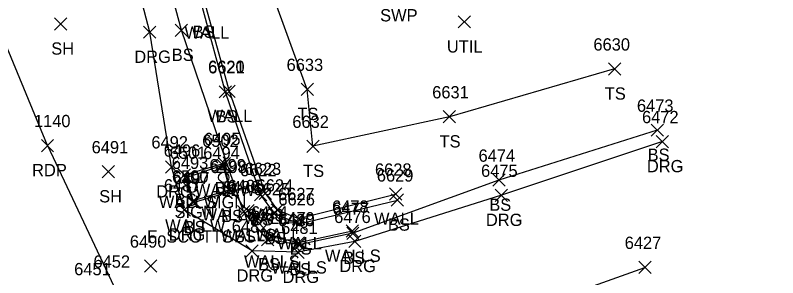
# Model space of a CAD drawing. Extents: x 1769141 to 1770817, y 735471 to 742405.
# Drawn here: x 1770229.2 to 1770353.3, y 740743.8 to 740786.6 of the extents above; entities that cross this region are included whole.
import ezdxf

# ---------------------------------------------------------------- set-up
doc = ezdxf.new("R2010")
doc.units = 0
for name, color, linetype in [('L_A', 7, 'Continuous'), ('L_I', 7, 'Continuous'), ('L_TIC', 7, 'Continuous'), ('LELB', 7, 'Continuous'), ('LW', 7, 'Continuous'), ('LWS', 7, 'Continuous'), ('P_A', 7, 'Continuous'), ('P_I', 7, 'Continuous'), ('P_TIC', 7, 'Continuous'), ('PET', 7, 'Continuous'), ('R_A', 7, 'Continuous'), ('R_I', 7, 'Continuous'), ('R_TIC', 7, 'Continuous'), ('RDG', 7, 'Continuous'), ('S_A', 7, 'Continuous'), ('S_C', 7, 'Continuous'), ('S_I', 7, 'Continuous'), ('SSGN', 7, 'Continuous'), ('U_A', 7, 'Continuous'), ('UDEFAULT', 7, 'Continuous')]:
    doc.layers.add(name, color=color, linetype=linetype)

msp = doc.modelspace()

# ---------------------------------------------------------------- linework, layer by layer
at = {"layer": 'L_TIC'}
for points in [[(1770235.61, 740784.13), (1770237.61, 740786.13)], [(1770237.61, 740784.13), (1770235.61, 740786.13)], [(1770255.27, 740783.11), (1770257.27, 740785.11)], [(1770257.27, 740783.11), (1770255.27, 740785.11)], [(1770325.75, 740776.8), (1770327.75, 740778.8)], [(1770327.75, 740776.8), (1770325.75, 740778.8)], [(1770262.42, 740773.08), (1770264.42, 740775.08)], [(1770264.42, 740773.08), (1770262.42, 740775.08)], [(1770263.05, 740773.16), (1770265.05, 740775.16)], [(1770265.05, 740773.16), (1770263.05, 740775.16)], [(1770275.75, 740773.48), (1770277.75, 740775.48)], [(1770277.75, 740773.48), (1770275.75, 740775.48)], [(1770298.87, 740769.01), (1770300.87, 740771.01)], [(1770300.87, 740769.01), (1770298.87, 740771.01)], [(1770332.69, 740766.83), (1770334.69, 740768.83)], [(1770334.69, 740766.83), (1770332.69, 740768.83)], [(1770276.67, 740764.2), (1770278.67, 740766.2)], [(1770278.67, 740764.2), (1770276.67, 740766.2)], [(1770262.04, 740761.11), (1770264.04, 740763.11)], [(1770264.04, 740761.11), (1770262.04, 740763.11)], [(1770262.24, 740761.4), (1770264.24, 740763.4)], [(1770264.24, 740761.4), (1770262.24, 740763.4)], [(1770243.41, 740760.06), (1770245.41, 740762.06)], [(1770245.41, 740760.06), (1770243.41, 740762.06)], [(1770255.75, 740759.51), (1770257.75, 740761.51)], [(1770257.75, 740759.51), (1770255.75, 740761.51)], [(1770256.19, 740759.16), (1770258.19, 740761.16)], [(1770258.19, 740759.16), (1770256.19, 740761.16)], [(1770306.93, 740758.69), (1770308.93, 740760.69)], [(1770308.93, 740758.69), (1770306.93, 740760.69)], [(1770263.14, 740757.12), (1770265.14, 740759.12)], [(1770265.14, 740757.12), (1770263.14, 740759.12)], [(1770263.28, 740756.84), (1770265.28, 740758.84)], [(1770265.28, 740756.84), (1770263.28, 740758.84)], [(1770268.17, 740756.32), (1770270.17, 740758.32)], [(1770270.17, 740756.32), (1770268.17, 740758.32)], [(1770268.91, 740756.54), (1770270.91, 740758.54)], [(1770270.91, 740756.54), (1770268.91, 740758.54)], [(1770290.13, 740756.41), (1770292.13, 740758.41)], [(1770292.13, 740756.41), (1770290.13, 740758.41)], [(1770290.43, 740755.45), (1770292.43, 740757.45)], [(1770292.43, 740755.45), (1770290.43, 740757.45)], [(1770257.2, 740755.04), (1770259.2, 740757.04)], [(1770259.2, 740755.04), (1770257.2, 740757.04)], [(1770257.21, 740755.29), (1770259.21, 740757.29)], [(1770259.21, 740755.29), (1770257.21, 740757.29)], [(1770265.39, 740753.53), (1770267.39, 740755.53)], [(1770267.39, 740753.53), (1770265.39, 740755.53)], [(1770266.11, 740753.74), (1770268.11, 740755.74)], [(1770268.11, 740753.74), (1770266.11, 740755.74)], [(1770270.37, 740753.23), (1770272.37, 740755.23)], [(1770272.37, 740753.23), (1770270.37, 740755.23)], [(1770270.86, 740753.83), (1770272.86, 740755.83)], [(1770272.86, 740753.83), (1770270.86, 740755.83)], [(1770274.35, 740752.43), (1770276.35, 740754.43)], [(1770276.35, 740752.43), (1770274.35, 740754.43)], [(1770274.46, 740751.56), (1770276.46, 740753.56)], [(1770276.46, 740751.56), (1770274.46, 740753.56)], [(1770269.91, 740749.43), (1770271.91, 740751.43)], [(1770271.91, 740749.43), (1770269.91, 740751.43)], [(1770283.09, 740750.38), (1770285.09, 740752.38)], [(1770285.09, 740750.38), (1770283.09, 740752.38)], [(1770283.17, 740750.04), (1770285.17, 740752.04)], [(1770285.17, 740750.04), (1770283.17, 740752.04)], [(1770269.31, 740748.99), (1770271.31, 740750.99)], [(1770271.31, 740748.99), (1770269.31, 740750.99)], [(1770274.33, 740748.47), (1770276.33, 740750.47)], [(1770276.33, 740748.47), (1770274.33, 740750.47)], [(1770274.37, 740748.17), (1770276.37, 740750.17)], [(1770276.37, 740748.17), (1770274.37, 740750.17)], [(1770250.28, 740744.69), (1770252.28, 740746.69)], [(1770252.28, 740744.69), (1770250.28, 740746.69)]]:
    msp.add_lwpolyline(points, dxfattribs=at)
at = {"layer": 'LELB'}
for points in [[(1770333.69, 740767.83), (1770307.93, 740759.69), (1770284.17, 740751.04), (1770275.37, 740749.17), (1770270.31, 740749.99), (1770266.39, 740754.53), (1770256.27, 740784.11), (1770249.12, 740810.77), (1770244.48, 740833.36), (1770244.78, 740838.92), (1770245.32, 740841.42)], [(1770326.75, 740777.8), (1770299.87, 740770.01), (1770277.67, 740765.2), (1770276.75, 740774.48), (1770268.09, 740798.27), (1770273.36, 740815.42)], [(1770253.2, 740811), (1770257.23, 740796.73), (1770259.31, 740795.21), (1770260.23, 740791.96), (1770259.68, 740787.87), (1770263.42, 740774.08), (1770269.17, 740757.32), (1770271.37, 740754.23), (1770275.46, 740752.56), (1770291.43, 740756.45)], [(1770263.24, 740762.4), (1770256.75, 740760.51), (1770258.2, 740756.04), (1770264.28, 740757.84)], [(1770264.28, 740757.84), (1770263.24, 740762.4)]]:
    msp.add_lwpolyline(points, dxfattribs=at)
at = {"layer": 'LW'}
for points in [[(1770260.76, 740791.67), (1770260.3, 740787.73), (1770264.05, 740774.16), (1770269.91, 740757.54), (1770271.86, 740754.83), (1770275.35, 740753.43), (1770291.13, 740757.41)], [(1770264.14, 740758.12), (1770258.21, 740756.29), (1770257.19, 740760.16), (1770263.04, 740762.11)], [(1770263.04, 740762.11), (1770264.14, 740758.12)]]:
    msp.add_lwpolyline(points, dxfattribs=at)
at = {"layer": 'LWS'}
msp.add_lwpolyline([(1770284.09, 740751.38), (1770275.33, 740749.47), (1770270.91, 740750.43), (1770267.11, 740754.74)], dxfattribs=at)
at = {"layer": 'P_TIC'}
for points in [[(1770233.49, 740764.32), (1770235.49, 740766.32)], [(1770235.49, 740764.32), (1770233.49, 740766.32)]]:
    msp.add_lwpolyline(points, dxfattribs=at)
at = {"layer": 'PET'}
for points in [[(1770234.49, 740765.32), (1770220.54, 740799.07), (1770203.82, 740841.67), (1770192.49, 740868.66), (1770188.55, 740881.85), (1770185.29, 740893.66), (1770179.48, 740917.38)], [(1770234.49, 740765.32), (1770245.28, 740742.42)]]:
    msp.add_lwpolyline(points, dxfattribs=at)
at = {"layer": 'R_TIC'}
for points in [[(1770250.12, 740782.8), (1770252.12, 740784.8)], [(1770252.12, 740782.8), (1770250.12, 740784.8)], [(1770333.53, 740764.97), (1770335.53, 740766.97)], [(1770335.53, 740764.97), (1770333.53, 740766.97)], [(1770253.69, 740760.85), (1770255.69, 740762.85)], [(1770255.69, 740760.85), (1770253.69, 740762.85)], [(1770307.33, 740756.22), (1770309.33, 740758.22)], [(1770309.33, 740756.22), (1770307.33, 740758.22)], [(1770255.74, 740753.84), (1770257.74, 740755.84)], [(1770257.74, 740753.84), (1770255.74, 740755.84)], [(1770283.49, 740748.7), (1770285.49, 740750.7)], [(1770285.49, 740748.7), (1770283.49, 740750.7)], [(1770266.77, 740747.16), (1770268.77, 740749.16)], [(1770268.77, 740747.16), (1770266.77, 740749.16)], [(1770274.24, 740746.93), (1770276.24, 740748.93)], [(1770276.24, 740746.93), (1770274.24, 740748.93)], [(1770330.7, 740744.48), (1770332.7, 740746.48)], [(1770332.7, 740744.48), (1770330.7, 740746.48)]]:
    msp.add_lwpolyline(points, dxfattribs=at)
at = {"layer": 'RDG'}
for points in [[(1770334.53, 740765.97), (1770308.33, 740757.22), (1770284.49, 740749.7), (1770275.24, 740747.93), (1770267.77, 740748.16), (1770256.74, 740754.84), (1770254.69, 740761.85), (1770251.12, 740783.8), (1770243.61, 740812.7)], [(1770353.3, 740683.82), (1770312.36, 740692.02), (1770293.71, 740693.15), (1770278.36, 740699.88), (1770272.31, 740708.07), (1770273.08, 740718.77), (1770288.97, 740730.18), (1770331.7, 740745.48)]]:
    msp.add_lwpolyline(points, dxfattribs=at)
at = {"layer": 'SSGN'}
for p, q in [((1770261.51, 740760.97), (1770264.84, 740760.97)), ((1770263.16, 740760.14), (1770263.16, 740760.14)), ((1770256.38, 740759.37), (1770259.71, 740759.37)), ((1770258.03, 740758.53), (1770258.03, 740758.53))]:
    msp.add_line(p, q, dxfattribs=at)
for centre in [(1770263.16, 740760.14), (1770258.03, 740758.53)]:
    msp.add_circle(centre, 0.833, dxfattribs=at)
at = {"layer": 'UDEFAULT'}
for points in [[(1770301.3, 740784.48), (1770303.3, 740786.48)], [(1770303.3, 740784.48), (1770301.3, 740786.48)]]:
    msp.add_lwpolyline(points, dxfattribs=at)

# ---------------------------------------------------------------- texts
at = {"layer": 'L_A'}
for s, p in [('WALL', (1770256.79, 740782.73)), ('BS', (1770258.12, 740782.87)), ('SH', (1770235.1, 740780.13)), ('BS', (1770254.71, 740779.11)), ('TS', (1770325.16, 740772.8)), ('WALL', (1770260.54, 740769.16)), ('BS', (1770261.86, 740769.08)), ('TS', (1770275.16, 740769.48)), ('TS', (1770298.28, 740765.01)), ('BS', (1770332.13, 740762.83)), ('TS', (1770276.08, 740760.2)), ('WALLW', (1770258.46, 740757.11)), ('BS', (1770261.68, 740757.4)), ('SH', (1770242.9, 740756.06)), ('BS', (1770255.19, 740755.51)), ('WALLW', (1770252.61, 740755.16)), ('BS', (1770306.37, 740754.69)), ('WALLW', (1770259.56, 740753.12)), ('BS', (1770262.72, 740752.84)), ('WALL', (1770266.4, 740752.54)), ('BS', (1770267.61, 740752.32)), ('WALL', (1770287.62, 740752.41)), ('WALLW', (1770253.63, 740751.29)), ('BS', (1770256.64, 740751.04)), ('BS', (1770289.87, 740751.45)), ('WALLS', (1770262.65, 740749.74)), ('BS', (1770264.83, 740749.53)), ('WALL', (1770268.35, 740749.83)), ('BS', (1770269.81, 740749.23)), ('WALL', (1770271.83, 740748.43)), ('BS', (1770273.9, 740747.56)), ('WALLS', (1770279.63, 740746.38)), ('BS', (1770282.61, 740746.04)), ('WALLS', (1770266.46, 740745.43)), ('BS', (1770268.75, 740744.99)), ('WALLS', (1770270.87, 740744.47)), ('BS', (1770273.81, 740744.17))]:
    msp.add_text(s, height=2, dxfattribs=at).set_placement(p)
at = {"layer": 'L_I'}
for s, p in [('6630', (1770323.31, 740780.8)), ('6620', (1770260.61, 740777.16)), ('6621', (1770260.63, 740777.08)), ('6633', (1770273.39, 740777.48)), ('6631', (1770297.08, 740773.01)), ('6473', (1770330.39, 740770.83)), ('6632', (1770274.32, 740768.2)), ('6495', (1770259.94, 740765.4)), ('6502', (1770259.66, 740765.11)), ('6491', (1770241.67, 740764.06)), ('6496', (1770253.39, 740763.51)), ('6501', (1770254.37, 740763.16)), ('6474', (1770304.62, 740762.69)), ('6499', (1770260.82, 740761.12)), ('6498', (1770260.97, 740760.84)), ('6623', (1770266.56, 740760.54)), ('6628', (1770287.77, 740760.41)), ('6500', (1770254.74, 740759.29)), ('6622', (1770265.81, 740760.32)), ('6629', (1770288.07, 740759.45)), ('6497', (1770254.9, 740759.04)), ('6486', (1770263.02, 740757.53)), ('6485', (1770263.8, 740757.74)), ('6625', (1770268.01, 740757.23)), ('6624', (1770268.5, 740757.83)), ('6627', (1770271.99, 740756.43)), ('6626', (1770272.05, 740755.56)), ('6478', (1770280.78, 740754.38)), ('6483', (1770267, 740752.99)), ('6484', (1770267.61, 740753.43)), ('6477', (1770280.86, 740754.04)), ('6480', (1770271.98, 740752.17)), ('6479', (1770272.01, 740752.47)), ('6490', (1770247.89, 740748.69))]:
    msp.add_text(s, height=2, dxfattribs=at).set_placement(p)
at = {"layer": 'P_A'}
msp.add_text('RDP', height=2, dxfattribs=at).set_placement((1770231.98, 740760.32))
at = {"layer": 'P_I'}
for s, p in [('1140', (1770232.28, 740768.32)), ('6452', (1770241.97, 740745.42)), ('6451', (1770238.83, 740744.19))]:
    msp.add_text(s, height=2, dxfattribs=at).set_placement(p)
at = {"layer": 'R_A'}
for s, p in [('SWP', (1770288.61, 740785.55)), ('DRG', (1770248.61, 740778.8)), ('DRG', (1770332.01, 740760.97)), ('DRG', (1770252.18, 740756.85)), ('DRG', (1770305.82, 740752.22)), ('DRG', (1770254.22, 740749.84)), ('DRG', (1770281.98, 740744.7)), ('DRG', (1770265.25, 740743.16)), ('DRG', (1770272.73, 740742.93))]:
    msp.add_text(s, height=2, dxfattribs=at).set_placement(p)
at = {"layer": 'R_I'}
for s, p in [('6472', (1770331.22, 740768.97)), ('6492', (1770251.39, 740764.85)), ('6475', (1770305.03, 740760.22)), ('6487', (1770253.43, 740757.84)), ('6476', (1770281.13, 740752.7)), ('6482', (1770264.46, 740751.16)), ('6481', (1770272.5, 740750.93)), ('6427', (1770328.4, 740748.48))]:
    msp.add_text(s, height=2, dxfattribs=at).set_placement(p)
at = {"layer": 'S_A'}
for p in [(1770260.29, 740755.12), (1770255.16, 740753.51)]:
    msp.add_text('SIGN', height=2, dxfattribs=at).set_placement(p)
at = {"layer": 'S_C'}
msp.add_text('F. SCOTTS', height=2, dxfattribs=at).set_placement((1770250.7, 740749.51))
at = {"layer": 'S_I'}
for s, p in [('6494', (1770259.83, 740763.12)), ('6493', (1770254.7, 740761.51))]:
    msp.add_text(s, height=2, dxfattribs=at).set_placement(p)
at = {"layer": 'U_A'}
msp.add_text('UTIL', height=2, dxfattribs=at).set_placement((1770299.47, 740780.48))

doc.saveas('drawing.dxf')
